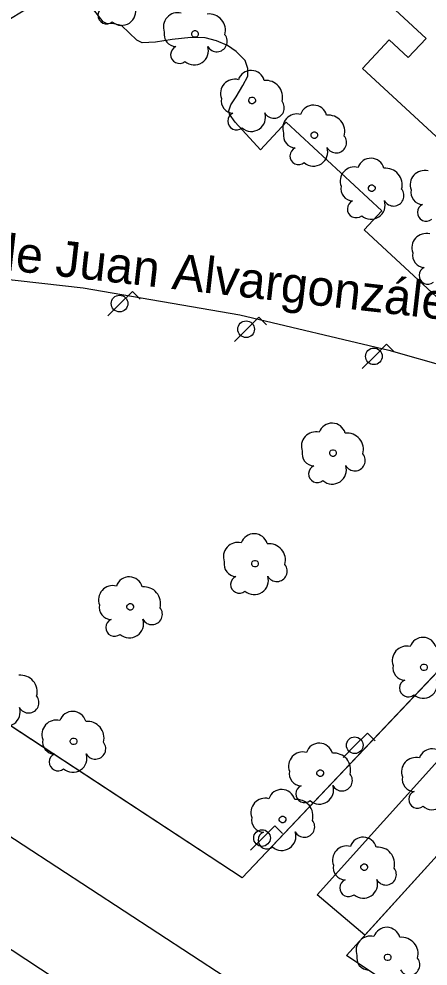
# Model space of a CAD drawing. Extents: x 282771 to 285132, y 4823109 to 4825496.
# Drawn here: x 284700.2 to 284731.6, y 4824005.5 to 4824078.1 of the extents above; entities that cross this region are included whole.
import ezdxf

# ---------------------------------------------------------------- set-up
doc = ezdxf.new("R2010")
doc.units = 0
for name, color, linetype in [('ACERA-BORDILLO', 7, 'Continuous'), ('ARBOL', 7, 'Continuous'), ('CALLE-EJE', 7, 'Continuous'), ('FAROLA', 7, 'Continuous'), ('PARQUE-JARDIN-AREA', 7, 'Continuous'), ('PARQUE-JARDIN-TEXTO', 7, 'Continuous'), ('ZONA-VERDE', 7, 'Continuous')]:
    doc.layers.add(name, color=color, linetype=linetype)

msp = doc.modelspace()

# ---------------------------------------------------------------- linework, layer by layer
at = {"layer": 'ACERA-BORDILLO'}
msp.add_lwpolyline([(284779.059, 4824068.787), (284779.385, 4824069.114), (284748.729, 4824099.677), (284743.66, 4824101.986), (284740.449, 4824101.563), (284695.009, 4824085.756), (284633.978, 4824064.253), (284633.616, 4824064.067), (284633.307, 4824063.778), (284633.091, 4824063.414), (284632.987, 4824063.02), (284632.993, 4824062.613), (284633.115, 4824062.208), (284633.346, 4824061.853), (284633.653, 4824061.585), (284690.59, 4824024.169), (284691.345, 4824022.807), (284692.789, 4824019.853), (284728.968, 4823996.225)], dxfattribs=at)
at = {"layer": 'ARBOL'}
for centre, major_axis, start_param, end_param in [((284706.969, 4824078.406), (-0.372, -0.56), 4.142789, 7.559022), ((284708.109, 4824078.706), (-0.601, -0.904), 6.153718, 8.753796), ((284712.409, 4824077.496), (0.607, 0.913), 0.332604, 2.516435), ((284714.799, 4824077.226), (0.705, 1.06), 5.038028, 6.971268), ((284712.299, 4824076.926), (-0.518, -0.779), 5.100271, 6.837456), ((284715.409, 4824076.396), (-0.441, -0.664), 5.804746, 9.121371), ((284712.539, 4824075.376), (-0.372, -0.56), 4.142744, 7.558977), ((284713.679, 4824075.676), (-0.601, -0.904), 6.153673, 8.753751), ((284718.049, 4824073.126), (0.575, 0.865), 5.572332, 8.116011), ((284716.789, 4824072.396), (0.607, 0.913), 0.332671, 2.516502), ((284719.179, 4824072.126), (0.705, 1.06), 5.038095, 6.971335), ((284716.679, 4824071.826), (-0.518, -0.779), 5.100338, 6.837523), ((284719.789, 4824071.296), (-0.441, -0.663), 5.804813, 9.121437), ((284716.919, 4824070.276), (-0.372, -0.56), 4.14281, 7.559044), ((284718.059, 4824070.576), (-0.601, -0.904), 6.15374, 8.753817), ((284721.559, 4824069.736), (0.607, 0.913), 0.332641, 2.516472), ((284722.819, 4824070.466), (0.575, 0.865), 5.572302, 8.115981), ((284723.949, 4824069.466), (0.705, 1.06), 5.038065, 6.971305), ((284721.449, 4824069.166), (-0.518, -0.779), 5.100308, 6.837493), ((284724.559, 4824068.636), (-0.441, -0.663), 5.804783, 9.121407), ((284721.689, 4824067.616), (-0.372, -0.56), 4.14278, 7.559014), ((284722.829, 4824067.916), (-0.601, -0.904), 6.15371, 8.753787), ((284727.219, 4824066.396), (0.575, 0.865), 5.572329, 8.116008), ((284725.959, 4824065.666), (0.607, 0.913), 0.332668, 2.516498), ((284728.349, 4824065.396), (0.705, 1.06), 5.038092, 6.971332), ((284731.329, 4824065.396), (0.607, 0.913), 0.332529, 2.516359), ((284725.849, 4824065.096), (-0.518, -0.779), 5.100334, 6.83752), ((284728.959, 4824064.566), (-0.441, -0.663), 5.80481, 9.121434), ((284731.219, 4824064.826), (-0.518, -0.779), 5.100195, 6.837381), ((284726.089, 4824063.546), (-0.372, -0.56), 4.142807, 7.559041), ((284727.229, 4824063.846), (-0.601, -0.904), 6.153736, 8.753814), ((284731.459, 4824063.276), (-0.372, -0.56), 4.142668, 7.558902), ((284731.459, 4824060.566), (0.607, 0.913), 0.332698, 2.516529), ((284731.349, 4824059.996), (-0.518, -0.779), 5.100365, 6.83755), ((284731.589, 4824058.446), (-0.372, -0.559), 4.142838, 7.559071), ((284724.248, 4824046.086), (0.576, 0.864), 5.573129, 8.116807), ((284722.988, 4824045.356), (0.608, 0.913), 0.333467, 2.517298), ((284725.378, 4824045.086), (0.706, 1.059), 5.038891, 6.972132), ((284722.878, 4824044.786), (-0.519, -0.778), 5.101134, 6.838319), ((284725.988, 4824044.256), (-0.442, -0.663), 5.80561, 9.122234), ((284723.118, 4824043.236), (-0.373, -0.559), 4.143607, 7.559841), ((284724.258, 4824043.536), (-0.602, -0.903), 6.154536, 8.754614), ((284718.268, 4824037.606), (0.576, 0.864), 5.573599, 8.117277), ((284717.008, 4824036.876), (0.609, 0.912), 0.333937, 2.517768), ((284719.398, 4824036.606), (0.706, 1.059), 5.039361, 6.972602), ((284716.898, 4824036.306), (-0.519, -0.778), 5.101604, 6.838789), ((284720.008, 4824035.776), (-0.442, -0.663), 5.80608, 9.122704), ((284708.698, 4824034.296), (0.577, 0.864), 5.573971, 8.117649), ((284717.138, 4824034.756), (-0.373, -0.559), 4.144077, 7.560311), ((284718.278, 4824035.056), (-0.602, -0.903), 6.155006, 8.755084), ((284707.438, 4824033.565), (0.609, 0.912), 0.334309, 2.51814), ((284709.828, 4824033.296), (0.706, 1.058), 5.039733, 6.972974), ((284707.328, 4824032.995), (-0.519, -0.778), 5.101976, 6.839161), ((284710.438, 4824032.466), (-0.442, -0.663), 5.806452, 9.123076), ((284707.568, 4824031.445), (-0.373, -0.559), 4.144449, 7.560683), ((284708.708, 4824031.745), (-0.603, -0.903), 6.155378, 8.755456), ((284731.218, 4824029.656), (0.576, 0.864), 5.573531, 8.11721), ((284729.958, 4824028.926), (0.609, 0.912), 0.333869, 2.5177), ((284729.848, 4824028.356), (-0.519, -0.778), 5.101536, 6.838721), ((284700.368, 4824026.525), (0.707, 1.058), 5.040231, 6.973472), ((284730.088, 4824026.806), (-0.373, -0.559), 4.144009, 7.560243), ((284731.228, 4824027.106), (-0.602, -0.903), 6.154938, 8.755016), ((284700.978, 4824025.695), (-0.443, -0.663), 5.80695, 9.123574), ((284699.248, 4824024.975), (-0.603, -0.903), 6.155876, 8.755954), ((284703.098, 4824023.255), (0.609, 0.912), 0.334796, 2.518627), ((284704.358, 4824023.985), (0.577, 0.863), 5.574457, 8.118136), ((284705.488, 4824022.985), (0.707, 1.058), 5.04022, 6.97346), ((284702.988, 4824022.685), (-0.52, -0.778), 5.102463, 6.839648), ((284706.098, 4824022.155), (-0.443, -0.663), 5.806938, 9.123563), ((284723.268, 4824021.546), (0.577, 0.864), 5.574039, 8.117717), ((284703.228, 4824021.135), (-0.373, -0.559), 4.144936, 7.561169), ((284704.368, 4824021.435), (-0.603, -0.903), 6.155865, 8.755943), ((284722.008, 4824020.816), (0.609, 0.912), 0.334377, 2.518208), ((284724.398, 4824020.546), (0.707, 1.058), 5.039801, 6.973042), ((284730.668, 4824020.386), (0.609, 0.912), 0.334158, 2.517988), ((284731.928, 4824021.116), (0.576, 0.864), 5.573819, 8.117498), ((284721.898, 4824020.246), (-0.519, -0.778), 5.102044, 6.839229), ((284725.008, 4824019.716), (-0.442, -0.663), 5.80652, 9.123144), ((284722.138, 4824018.695), (-0.373, -0.559), 4.144517, 7.560751), ((284723.278, 4824018.996), (-0.603, -0.903), 6.155446, 8.755524), ((284730.558, 4824019.816), (-0.519, -0.778), 5.101824, 6.83901), ((284720.38, 4824017.995), (0.577, 0.864), 5.574291, 8.11797), ((284730.798, 4824018.266), (-0.373, -0.559), 4.144297, 7.560531), ((284731.938, 4824018.566), (-0.603, -0.903), 6.155226, 8.755304), ((284719.12, 4824017.265), (0.609, 0.912), 0.33463, 2.51846), ((284721.51, 4824016.995), (0.707, 1.058), 5.040054, 6.973294), ((284719.01, 4824016.695), (-0.52, -0.778), 5.102296, 6.839481), ((284722.12, 4824016.165), (-0.443, -0.663), 5.806772, 9.123396), ((284719.25, 4824015.145), (-0.373, -0.559), 4.144769, 7.561003), ((284720.39, 4824015.445), (-0.603, -0.903), 6.155698, 8.755776), ((284726.638, 4824014.335), (0.577, 0.864), 5.574204, 8.117883), ((284725.378, 4824013.605), (0.609, 0.912), 0.334543, 2.518373), ((284727.768, 4824013.335), (0.707, 1.058), 5.039967, 6.973207), ((284725.268, 4824013.035), (-0.519, -0.778), 5.102209, 6.839395), ((284728.378, 4824012.505), (-0.443, -0.663), 5.806685, 9.123309), ((284725.508, 4824011.485), (-0.373, -0.559), 4.144682, 7.560916), ((284726.648, 4824011.785), (-0.603, -0.903), 6.155611, 8.755689), ((284728.438, 4824007.425), (0.577, 0.863), 5.574406, 8.118085), ((284727.178, 4824006.695), (0.609, 0.912), 0.334744, 2.518575), ((284729.568, 4824006.425), (0.707, 1.058), 5.040168, 6.973409), ((284727.068, 4824006.125), (-0.52, -0.778), 5.102411, 6.839596), ((284730.178, 4824005.595), (-0.443, -0.663), 5.806887, 9.123511)]:
    msp.add_ellipse(centre, major_axis=major_axis, ratio=0.999978, start_param=start_param, end_param=end_param, dxfattribs=at)
for centre in [(284713.739, 4824076.966), (284718.119, 4824071.866), (284722.889, 4824069.206), (284727.289, 4824065.136), (284724.318, 4824044.826), (284718.338, 4824036.346), (284708.768, 4824033.035), (284731.288, 4824028.396), (284704.428, 4824022.725), (284723.338, 4824020.286), (284720.45, 4824016.735), (284726.708, 4824013.075), (284728.508, 4824006.165)]:
    msp.add_ellipse(centre, major_axis=(0.141, 0.212), ratio=0.999978, dxfattribs=at)
at = {"layer": 'CALLE-EJE'}
msp.add_line((284710.618, 4823999.553), (284662.428, 4824031.037), dxfattribs=at)
at = {"layer": 'FAROLA'}
for p, q in [((284708.934, 4824057.223), (284707.994, 4824056.293)), ((284709.524, 4824056.633), (284708.934, 4824057.223)), ((284707.994, 4824056.293), (284707.064, 4824055.353)), ((284718.638, 4824055.255), (284717.698, 4824054.325)), ((284719.228, 4824054.665), (284718.638, 4824055.255)), ((284717.698, 4824054.325), (284716.768, 4824053.385)), ((284728.429, 4824053.174), (284727.489, 4824052.244)), ((284729.019, 4824052.584), (284728.429, 4824053.174)), ((284727.489, 4824052.244), (284726.559, 4824051.304)), ((284726.965, 4824023.354), (284726.025, 4824022.424)), ((284727.555, 4824022.764), (284726.965, 4824023.354)), ((284726.025, 4824022.424), (284725.095, 4824021.484)), ((284719.855, 4824016.24), (284718.915, 4824015.31)), ((284720.445, 4824015.65), (284719.855, 4824016.24)), ((284718.915, 4824015.31), (284717.985, 4824014.37))]:
    msp.add_line(p, q, dxfattribs=at)
for centre, major_axis in [((284707.954, 4824056.293), (0.354, 0.531)), ((284717.658, 4824054.325), (0.353, 0.531)), ((284727.449, 4824052.244), (0.353, 0.531)), ((284725.985, 4824022.424), (0.354, 0.53)), ((284718.875, 4824015.31), (0.354, 0.53))]:
    msp.add_ellipse(centre, major_axis=major_axis, ratio=0.999978, dxfattribs=at)
at = {"layer": 'PARQUE-JARDIN-AREA'}
msp.add_lwpolyline([(284644.289, 4824064.665), (284691.339, 4824081.066), (284698.459, 4824083.536), (284736.629, 4824096.826), (284748.353, 4824092.603), (284767.389, 4824076.057), (284763.489, 4824072.167), (284768.969, 4824067.096), (284759.109, 4824056.456), (284754.359, 4824051.326), (284717.348, 4824012.265), (284660.858, 4824049.325), (284649.429, 4824059.905)], close=True, dxfattribs=at)
at = {"layer": 'ZONA-VERDE'}
for p, q in [((284724.849, 4824082.746), (284731.449, 4824076.626)), ((284728.619, 4824076.516), (284726.589, 4824074.316)), ((284730.089, 4824075.156), (284728.619, 4824076.516)), ((284731.449, 4824076.626), (284730.089, 4824075.156)), ((284726.589, 4824074.316), (284733.189, 4824068.206)), ((284716.892, 4824072.139), (284717.393, 4824073.001)), ((284716.485, 4824071.528), (284716.892, 4824072.139)), ((284716.806, 4824070.211), (284716.39, 4824070.811)), ((284718.746, 4824068.066), (284716.806, 4824070.211)), ((284720.729, 4824070.206), (284718.746, 4824068.066)), ((284728.069, 4824063.406), (284720.729, 4824070.206)), ((284726.709, 4824061.936), (284728.069, 4824063.406)), ((284732.939, 4824056.166), (284726.709, 4824061.936)), ((284693.299, 4824058.826), (284705.169, 4824057.486)), ((284705.169, 4824057.486), (284717.169, 4824055.416)), ((284717.169, 4824055.416), (284728.599, 4824052.726)), ((284728.599, 4824052.726), (284735.939, 4824050.626)), ((284754.359, 4824051.326), (284717.348, 4824012.265)), ((284717.348, 4824012.265), (284660.858, 4824049.325)), ((284723.091, 4824010.965), (284747.439, 4824037.966)), ((284725.36, 4824006.307), (284733.075, 4824014.822)), ((284733.075, 4824014.822), (284726.761, 4824007.853)), ((284726.761, 4824007.853), (284723.091, 4824010.965)), ((284758.132, 4823984.45), (284725.36, 4824006.307))]:
    msp.add_line(p, q, dxfattribs=at)
for points in [[(284717.393, 4824073.001), (284717.784, 4824073.718), (284717.784, 4824074.302), (284717.588, 4824074.928), (284716.897, 4824075.619), (284716.219, 4824076.081), (284715.376, 4824076.443), (284714.522, 4824076.656), (284713.43, 4824076.686), (284711.994, 4824076.545), (284710.701, 4824076.329), (284709.691, 4824076.282), (284709.273, 4824076.491), (284708.092, 4824077.622), (284707.525, 4824077.744), (284706.949, 4824077.768), (284706.705, 4824077.905), (284705.523, 4824079.402), (284705.131, 4824079.794), (284704.402, 4824080.086), (284703.557, 4824080.086), (284702.778, 4824079.868), (284701.712, 4824079.407), (284698.276, 4824077.368)], [(284716.39, 4824070.811), (284716.333, 4824071.07), (284716.485, 4824071.528)]]:
    msp.add_lwpolyline(points, dxfattribs=at)

# ---------------------------------------------------------------- texts
at = {"layer": 'PARQUE-JARDIN-TEXTO'}
msp.add_text('Jardines de Juan Alvargonzález', height=2.75, rotation=353.52949, dxfattribs=at).set_placement((284683.048, 4824060.693))

doc.saveas('drawing.dxf')
